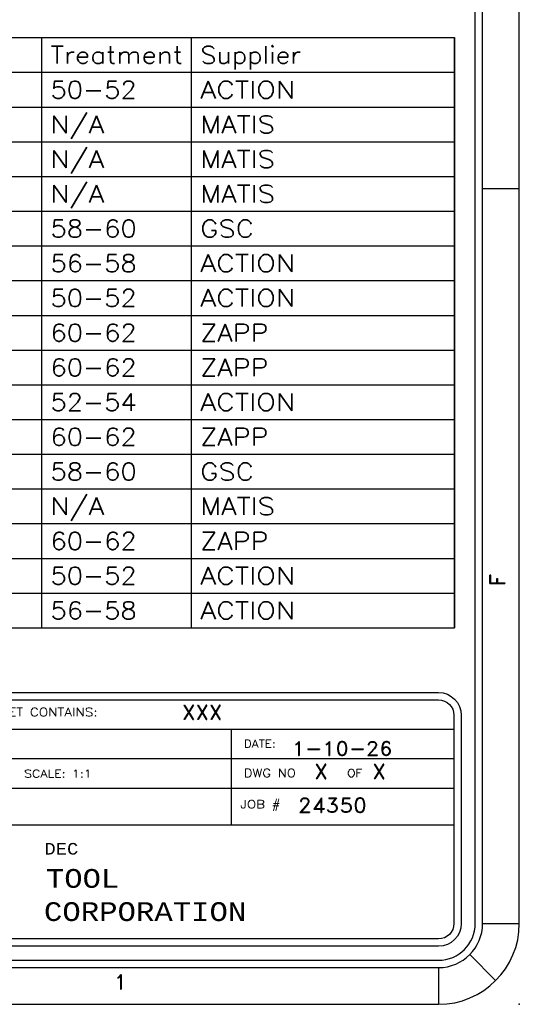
# Model space of a CAD drawing. Header units: inches. Extents: x 3 to 351, y 4 to 271.
# Tile 470 of 530: x 243.9 to 247.3, y 204.65 to 211.35. Entities that reach past the tile are written whole.
import ezdxf
from ezdxf.enums import TextEntityAlignment as Align

# ---------------------------------------------------------------- set-up
doc = ezdxf.new("R2010")
doc.units = ezdxf.units.IN
doc.header["$LTSCALE"] = 0.5
doc.header["$MEASUREMENT"] = 0
for name, color, linetype in [('MFB', 7, 'Continuous'), ('PLOTVIEW1', 7, 'Continuous'), ('STR_1', 7, 'Continuous')]:
    doc.layers.add(name, color=color, linetype=linetype)
doc.styles.add('VERO0-Simplex', font='simplex_.ttf')
doc.styles.add('VERO2-Courier New', font='cour.ttf')
doc.styles.add('VERO3-RomanS', font='romans__.ttf')
doc.styles.add('VERO5-RomanD', font='romand__.ttf')

msp = doc.modelspace()

# ---------------------------------------------------------------- linework, layer by layer
at = {"layer": 'MFB', "color": 56, "linetype": 'Continuous'}
for p, q in [((236.4349, 211.2254), (246.8606, 211.2254)), ((244.0512, 207.2096), (244.0512, 211.2254)), ((245.0708, 207.2096), (245.0708, 211.2254)), ((246.8606, 207.2096), (246.8606, 211.2254)), ((246.8606, 211.2254), (246.8606, 207.2096)), ((236.4349, 210.9892), (246.8606, 210.9892)), ((236.4349, 210.7529), (246.8606, 210.7529)), ((236.4349, 210.5167), (246.8606, 210.5167)), ((236.4349, 210.2805), (246.8606, 210.2805)), ((236.4349, 210.0443), (246.8606, 210.0443)), ((236.4349, 209.8081), (246.8606, 209.8081)), ((236.4349, 209.5718), (246.8606, 209.5718)), ((236.4349, 209.3356), (246.8606, 209.3356)), ((236.4349, 209.0994), (246.8606, 209.0994)), ((236.4349, 208.8632), (246.8606, 208.8632)), ((236.4349, 208.627), (246.8606, 208.627)), ((236.4349, 208.3907), (246.8606, 208.3907)), ((236.4349, 208.1545), (246.8606, 208.1545)), ((236.4349, 207.9183), (246.8606, 207.9183)), ((236.4349, 207.6821), (246.8606, 207.6821)), ((236.4349, 207.4459), (246.8606, 207.4459)), ((236.4349, 207.2096), (246.8606, 207.2096))]:
    msp.add_line(p, q, dxfattribs=at)
at = {"layer": 'PLOTVIEW1', "color": 97, "linetype": 'Continuous'}
for p, q in [((247.0017, 205.1975), (247.0017, 239.1975)), ((247.0517, 205.1975), (247.0517, 239.1975)), ((247.3017, 205.1975), (247.3017, 239.1975)), ((247.3017, 210.1975), (247.0517, 210.1975)), ((247.0517, 205.1975), (247.3017, 205.1975)), ((246.9638, 204.9854), (247.1406, 204.8086)), ((200.7517, 204.9475), (246.7517, 204.9475)), ((200.7517, 204.8975), (246.7517, 204.8975)), ((246.7517, 204.8975), (246.7517, 204.6475)), ((200.7517, 204.6475), (246.7517, 204.6475))]:
    msp.add_line(p, q, dxfattribs=at)
at = {"layer": 'PLOTVIEW1', "color": 252, "linetype": 'Continuous'}
for p, q in [((240.1468, 206.5192, 0.0197), (246.8567, 206.5192, 0.0197)), ((245.3427, 206.1192, 0.0197), (245.3427, 206.5192, 0.0197)), ((240.1468, 206.3192, 0.0197), (246.8567, 206.3192, 0.0197)), ((240.1468, 206.1192, 0.0197), (246.8567, 206.1192, 0.0197)), ((245.3427, 205.8692, 0.0197), (245.3427, 206.1192, 0.0197)), ((242.3167, 205.8692, 0.0197), (246.8567, 205.8692, 0.0197))]:
    msp.add_line(p, q, dxfattribs=at)
at = {"layer": 'PLOTVIEW1', "color": 97, "linetype": 'Continuous'}
for radius in [0.3, 0.25, 0.55]:
    msp.add_arc((246.7517, 205.1975), radius, 270, 0, dxfattribs=at)
msp.add_point((247.3017, 204.6475), dxfattribs=at)
at = {"layer": 'STR_1', "color": 4, "linetype": 'Continuous'}
for p, q in [((240.2518, 206.7692), (246.7517, 206.7692)), ((240.2518, 206.7192), (246.7517, 206.7192)), ((246.8567, 206.6142), (246.8567, 205.1975)), ((246.9067, 206.6142), (246.9067, 205.1975)), ((246.7517, 205.0925), (240.2518, 205.0925)), ((246.7517, 205.0425), (240.2518, 205.0425))]:
    msp.add_line(p, q, dxfattribs=at)
at = {"layer": 'STR_1', "color": 4, "linetype": 'Continuous', "extrusion": (0, 8.88178e-16, -1)}
for centre, radius, start, end in [((-246.7517, 206.6142), 0.155, 90, 180), ((-246.7517, 206.6142), 0.105, 90, 180), ((-246.7517, 205.1975), 0.105, 180, 270), ((-246.7517, 205.1975), 0.155, 180, 270)]:
    msp.add_arc(centre, radius, start, end, dxfattribs=at)

# ---------------------------------------------------------------- texts
at = {"layer": 'MFB', "color": 7, "linetype": 'Continuous', "style": 'VERO0-Simplex'}
for s, width, p, p2 in [('Treatment', 0.999796, (244.1102, 211.0482), (245.0117, 211.0482)), ('Supplier', 0.998731, (245.1298, 211.0482), (245.8142, 211.0482)), ('50-52', 1.000304, (244.1102, 210.812), (244.6971, 210.812)), ('ACTION', 0.999338, (245.1298, 210.812), (245.7769, 210.812)), ('N/A', 0.999808, (244.1102, 210.5758), (244.4757, 210.5758)), ('MATIS', 0.999742, (245.1298, 210.5758), (245.6386, 210.5758)), ('N/A', 0.999808, (244.1102, 210.3396), (244.4757, 210.3396)), ('MATIS', 0.999742, (245.1298, 210.3396), (245.6386, 210.3396)), ('N/A', 0.999808, (244.1102, 210.1033), (244.4757, 210.1033)), ('MATIS', 0.999742, (245.1298, 210.1033), (245.6386, 210.1033)), ('58-60', 1.000304, (244.1102, 209.8671), (244.6971, 209.8671)), ('GSC', 0.999099, (245.1298, 209.8671), (245.4949, 209.8671)), ('56-58', 1.000304, (244.1102, 209.6309), (244.6971, 209.6309)), ('ACTION', 0.999338, (245.1298, 209.6309), (245.7769, 209.6309)), ('50-52', 1.000304, (244.1102, 209.3947), (244.6971, 209.3947)), ('ACTION', 0.999338, (245.1298, 209.3947), (245.7769, 209.3947)), ('60-62', 1.000304, (244.1102, 209.1585), (244.6971, 209.1585)), ('ZAPP', 0.999377, (245.1298, 209.1585), (245.5945, 209.1585)), ('60-62', 1.000304, (244.1102, 208.9222), (244.6971, 208.9222)), ('ZAPP', 0.999377, (245.1298, 208.9222), (245.5945, 208.9222)), ('52-54', 1.000304, (244.1102, 208.686), (244.6971, 208.686)), ('ACTION', 0.999338, (245.1298, 208.686), (245.7769, 208.686)), ('60-62', 1.000304, (244.1102, 208.4498), (244.6971, 208.4498)), ('ZAPP', 0.999377, (245.1298, 208.4498), (245.5945, 208.4498)), ('58-60', 1.000304, (244.1102, 208.2136), (244.6971, 208.2136)), ('GSC', 0.999099, (245.1298, 208.2136), (245.4949, 208.2136)), ('N/A', 0.999808, (244.1102, 207.9773), (244.4757, 207.9773)), ('MATIS', 0.999742, (245.1298, 207.9773), (245.6386, 207.9773)), ('60-62', 1.000304, (244.1102, 207.7411), (244.6971, 207.7411)), ('ZAPP', 0.999377, (245.1298, 207.7411), (245.5945, 207.7411)), ('50-52', 1.000304, (244.1102, 207.5049), (244.6971, 207.5049)), ('ACTION', 0.999338, (245.1298, 207.5049), (245.7769, 207.5049)), ('56-58', 1.000304, (244.1102, 207.2687), (244.6971, 207.2687)), ('ACTION', 0.999338, (245.1298, 207.2687), (245.7769, 207.2687))]:
    msp.add_text(s, height=0.11811, dxfattribs=dict(at, width=width)).set_placement(p, p2, align=Align.FIT)
at = {"layer": 'PLOTVIEW1', "color": 56, "linetype": 'Continuous', "style": 'VERO5-RomanD', "width": 1.000299}
msp.add_text('F', height=0.1, rotation=90, dxfattribs=at).set_placement((247.202, 207.4921), (247.202, 207.5769), align=Align.FIT)
at = {"layer": 'PLOTVIEW1', "color": 7, "linetype": 'Continuous'}
for s, height, style, width, p, p2 in [('THIS SHEET CONTAINS:', 0.057462, 'VERO3-RomanS', 0.999501, (243.4077, 206.6075, 0.0197), (244.4305, 206.6075, 0.0197)), ('XXX', 0.09723, 'VERO5-RomanD', 1.000527, (245.0049, 206.5864, 0.0197), (245.2793, 206.5864, 0.0197)), ('DATE:', 0.05345, 'VERO3-RomanS', 0.999579, (245.4262, 206.394, 0.0197), (245.6434, 206.394, 0.0197)), ('1-10-26', 0.09605, 'VERO5-RomanD', 1.000508, (245.7533, 206.3406, 0.0197), (246.4394, 206.3406, 0.0197)), ('SCALE: 1:1', 0.05368, 'VERO0-Simplex', 0.999379, (243.9306, 206.1904, 0.0197), (244.3905, 206.1904, 0.0197)), ('DWG NO', 0.05632, 'VERO3-RomanS', 0.998674, (245.4262, 206.193, 0.0197), (245.7805, 206.193, 0.0197)), ('X', 0.1, 'VERO5-RomanD', 1.000527, (245.9039, 206.1817, 0.0197), (245.998, 206.1817, 0.0197)), ('OF', 0.05341, 'VERO3-RomanS', 0.999406, (246.1298, 206.194, 0.0197), (246.2326, 206.194, 0.0197)), ('X', 0.1, 'VERO5-RomanD', 1.000527, (246.3, 206.1817, 0.0197), (246.3941, 206.1817, 0.0197)), ('JOB #', 0.05433, 'VERO3-RomanS', 0.999053, (245.4018, 205.9819, 0.0197), (245.6761, 205.9819, 0.0197)), ('24350', 0.1, 'VERO5-RomanD', 1.000527, (245.7944, 205.9518, 0.0197), (246.2647, 205.9518, 0.0197)), ('DEC', 0.07864, 'VERO2-Courier New', 0.932229, (244.0686, 205.6667, 0.0197), (244.2996, 205.6667, 0.0197)), ('TOOL', 0.12743, 'VERO2-Courier New', 0.932229, (244.0791, 205.4405, 0.0197), (244.5782, 205.4405, 0.0197)), ('CORPORATION', 0.127868, 'VERO2-Courier New', 0.932229, (244.0657, 205.2142, 0.0197), (245.4431, 205.2142, 0.0197))]:
    msp.add_text(s, height=height, dxfattribs=dict(at, style=style, width=width)).set_placement(p, p2, align=Align.FIT)
at = {"layer": 'PLOTVIEW1', "color": 56, "linetype": 'Continuous', "style": 'VERO5-RomanD', "width": 1.000527}
msp.add_text('1', height=0.1, dxfattribs=at).set_placement((244.5391, 204.7496), (244.6332, 204.7496), align=Align.FIT)

doc.saveas('drawing.dxf')
